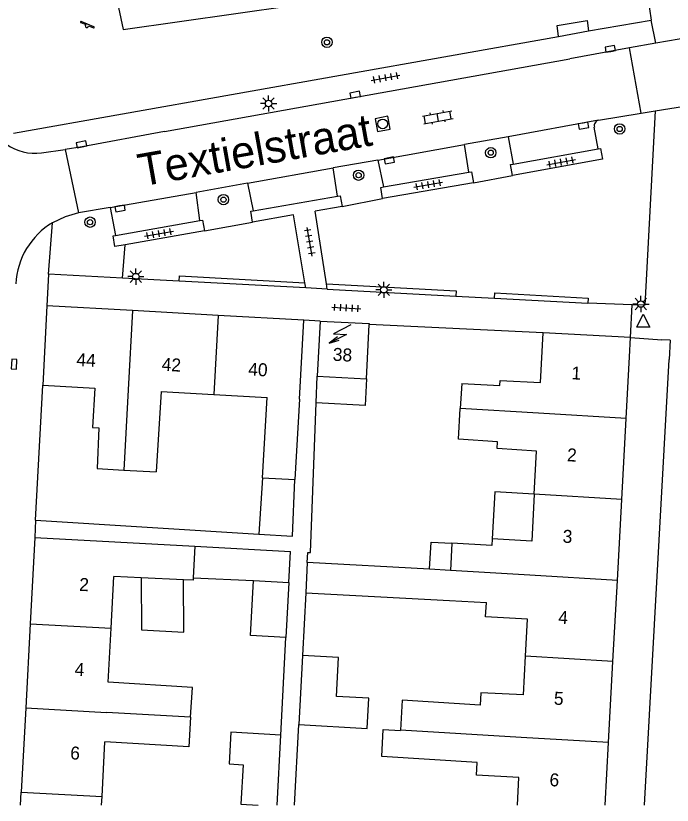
# Model space of a CAD drawing. Extents: x 132999 to 136000, y 398499 to 400501.
# Drawn here: x 133230.7 to 133281.2, y 398500 to 398560.9 of the extents above; entities that cross this region are included whole.
import ezdxf

# ---------------------------------------------------------------- set-up
doc = ezdxf.new("R2010")
doc.units = 0
for name, color, linetype in [('gg-afsc-erfafscheiding', 7, 'Continuous'), ('gg-afsc-hekwerk', 7, 'Continuous'), ('gg-afsc-muur', 7, 'Continuous'), ('gg-anno-huisnummerreeks BGT', 7, 'Continuous'), ('gg-anno-openbare ruimte label', 7, 'Continuous'), ('gg-bbg-gedigitaliseerde bebouwing', 7, 'Continuous'), ('gg-bbg-gedigitaliseerde bijgebouw', 7, 'Continuous'), ('gg-bbg-hoofdgebouw', 7, 'Continuous'), ('gg-bbg-luifel en loopbrug', 7, 'Continuous'), ('gg-bbg-tussenscheiding', 7, 'Continuous'), ('gg-knt-verharding', 7, 'Continuous'), ('gg-knt-verharding nz', 7, 'Continuous'), ('gt-grn-groengrens', 7, 'Continuous'), ('gt-grn-weggrens', 7, 'Continuous'), ('gt-symb-boom', 7, 'Continuous'), ('gt-symb-klinker verharding', 7, 'Continuous'), ('gt-symb-kolk', 7, 'Continuous'), ('gt-symb-lichtmast', 7, 'Continuous'), ('gt-symb-rioolschacht', 7, 'Continuous'), ('gt-symb-speelvoorziening', 7, 'Continuous'), ('gt-symb-tegel verharding', 7, 'Continuous'), ('gt-symb-trafo symbool', 7, 'Continuous'), ('gt-symb-waterafsluiter', 7, 'Continuous')]:
    doc.layers.add(name, color=color, linetype=linetype)

# ---------------------------------------------------------------- blocks, each defined once
blk = doc.blocks.new('gt0-TEG1')
at = {"layer": 'gt-symb-tegel verharding'}
for p, q in [((-1.125, 0), (1.125, 0)), ((-0.9, -0.25), (-0.9, 0.25)), ((-0.45, -0.25), (-0.45, 0.25)), ((0, -0.25), (0, 0.25)), ((0.45, -0.25), (0.45, 0.25)), ((0.9, -0.25), (0.9, 0.25))]:
    blk.add_line(p, q, dxfattribs=at)
blk = doc.blocks.new('gt0-KL1')
at = {"layer": 'gt-symb-klinker verharding'}
for p, q in [((-1.15, 0.3), (1.15, 0.3)), ((-1, -0.3), (-1, 0.3)), ((-0.5, 0.3), (-0.5, 0.45)), ((0, -0.3), (0, 0.3)), ((0.5, 0.3), (0.5, 0.45)), ((1, -0.3), (1, 0.3)), ((-1.15, -0.3), (1.15, -0.3)), ((-0.5, -0.45), (-0.5, -0.3)), ((0.5, -0.45), (0.5, -0.3))]:
    blk.add_line(p, q, dxfattribs=at)
blk = doc.blocks.new('gt0-BOOM')
at = {"layer": 'gt-symb-boom'}
for radius in [0.4, 0.2]:
    blk.add_circle((0, 0), radius, dxfattribs=at)
blk = doc.blocks.new('gt0-HSP')
at = {"layer": 'gt-symb-trafo symbool'}
for points in [[(0.771, 0.746), (-0.529, -0.004), (0.471, -0.004), (-0.829, -0.754)], [(-0.217, -0.24), (-0.829, -0.754), (-0.077, -0.48)]]:
    blk.add_lwpolyline(points, dxfattribs=at)
blk = doc.blocks.new('gt0-LMAST')
at = {"layer": 'gt-symb-lichtmast'}
for p, q in [((-0.005, 0.246), (-0.005, 0.621)), ((-0.182, 0.173), (-0.447, 0.438)), ((0.172, 0.173), (0.437, 0.438)), ((-0.255, -0.004), (-0.63, -0.004)), ((-0.182, -0.181), (-0.447, -0.446)), ((-0.005, -0.254), (-0.005, -0.629)), ((0.437, -0.446), (0.172, -0.181)), ((0.245, -0.004), (0.62, -0.004))]:
    blk.add_line(p, q, dxfattribs=at)
blk.add_circle((-0.005, -0.004), 0.25, dxfattribs=at)
blk = doc.blocks.new('gt0-KOLK')
at = {"layer": 'gt-symb-kolk'}
blk.add_lwpolyline([(0, 0), (0.375, 0), (0.375, 0.4), (-0.375, 0.4), (-0.375, 0), (0, 0)], dxfattribs=at)
blk = doc.blocks.new('gt0-RS')
at = {"layer": 'gt-symb-rioolschacht'}
blk.add_lwpolyline([(-0.5, -0.5), (0.5, -0.5), (0.5, 0.5), (-0.5, 0.5)], close=True, dxfattribs=at)
blk.add_circle((0, 0), 0.375, dxfattribs=at)
blk = doc.blocks.new('gt0-SV')
at = {"layer": 'gt-symb-speelvoorziening'}
for p, q in [((-0.477, 0.255), (-0.08, 0.096)), ((0.542, -0.076), (-0.449, 0.324)), ((0.125, 0.014), (0.515, -0.143))]:
    blk.add_line(p, q, dxfattribs=at)
for centre, radius, start, end in [((-0.466, 0.291), 0.0369, 63.6251, 252.66016), ((-0.002, -0.005), 0.128, 127.68665, 8.59861), ((0.531, -0.111), 0.0363, 243.50852, 72.54358)]:
    blk.add_arc(centre, radius, start, end, dxfattribs=at)
blk = doc.blocks.new('gt0-WAFSL')
at = {"layer": 'gt-symb-waterafsluiter'}
for p, q in [((-0.5, -0.333), (0, 0.667)), ((0, 0.667), (0.5, -0.333)), ((0.5, -0.333), (-0.5, -0.333))]:
    blk.add_line(p, q, dxfattribs=at)

msp = doc.modelspace()

# ---------------------------------------------------------------- linework, layer by layer
at = {"layer": 'gg-afsc-erfafscheiding'}
for p, q in [((133232.175, 398521.974), (133249.386, 398520.904)), ((133253.111, 398518.702), (133253.155, 398519.489)), ((133252.989, 398516.379), (133252.733, 398511.539)), ((133251.073, 398505.412), (133251.47, 398512.927)), ((133252.123, 398500), (133252.452, 398506.222))]:
    msp.add_line(p, q, dxfattribs=at)
msp.add_lwpolyline([(133253.155, 398519.489), (133253.364, 398519.478), (133253.806, 398531.033)], dxfattribs=at)
at = {"layer": 'gg-afsc-hekwerk'}
for p, q in [((133278.003, 398572.256), (133279.605, 398560.521)), ((133274.788, 398559.705), (133279.605, 398560.521)), ((133230.484, 398551.813), (133272.473, 398559.278))]:
    msp.add_line(p, q, dxfattribs=at)
msp.add_lwpolyline([(133272.473, 398559.278), (133272.369, 398560.118), (133274.69, 398560.497), (133274.788, 398559.705)], dxfattribs=at)
at = {"layer": 'gg-afsc-muur'}
for p, q in [((133271.29, 398536.407), (133257.88, 398537.074)), ((133232.175, 398521.974), (133232.73, 398532.391))]:
    msp.add_line(p, q, dxfattribs=at)
at = {"layer": 'gg-bbg-gedigitaliseerde bebouwing'}
for p, q in [((133252.508, 398531.293), (133252.85, 398537.401)), ((133265.017, 398532.524), (133264.897, 398530.578)), ((133241.844, 398531.885), (133241.464, 398525.702)), ((133241.844, 398531.885), (133245.911, 398531.659)), ((133245.911, 398531.659), (133250.029, 398531.431)), ((133249.651, 398525.247), (133250.029, 398531.431)), ((133252.508, 398531.293), (133252.142, 398525.108)), ((133270.601, 398523.982), (133270.777, 398527.305)), ((133236.921, 398525.954), (133238.967, 398525.84)), ((133238.967, 398525.84), (133241.464, 398525.702)), ((133249.651, 398525.247), (133252.142, 398525.108)), ((133264.25, 398520.194), (133264.137, 398518.106)), ((133253.111, 398518.702), (133252.989, 398516.379)), ((133262.542, 398518.192), (133253.111, 398518.702)), ((133264.137, 398518.106), (133262.542, 398518.192)), ((133237.991, 398513.646), (133238.204, 398517.627)), ((133240.308, 398517.533), (133238.204, 398517.627)), ((133243.561, 398517.388), (133240.308, 398517.533)), ((133244.321, 398517.354), (133243.561, 398517.388)), ((133244.33, 398517.527), (133244.321, 398517.354)), ((133269.925, 398511.493), (133270.08, 398514.355)), ((133237.769, 398509.476), (133237.991, 398513.646)), ((133269.764, 398508.499), (133269.925, 398511.493)), ((133237.298, 398500.665), (133237.524, 398504.884)), ((133269.303, 398500), (133269.419, 398502.137)), ((133237.263, 398500), (133237.298, 398500.665))]:
    msp.add_line(p, q, dxfattribs=at)
for points in [[(133270.777, 398527.305), (133267.748, 398527.49), (133267.781, 398528.025), (133264.753, 398528.21), (133264.897, 398530.578)], [(133270.601, 398523.982), (133270.405, 398520.361), (133267.365, 398520.526)], [(133267.365, 398520.526), (133267.338, 398520.027), (133264.25, 398520.194)], [(133252.989, 398516.379), (133264.08, 398515.793), (133266.917, 398515.619)], [(133270.08, 398514.355), (133266.851, 398514.53), (133266.917, 398515.619)], [(133244.119, 398506.784), (133244.259, 398509.08), (133237.769, 398509.476)], [(133269.764, 398508.499), (133266.495, 398508.671), (133266.444, 398507.722), (133260.43, 398508.095), (133260.308, 398505.798)], [(133244.119, 398506.784), (133243.978, 398504.488), (133237.524, 398504.884)], [(133269.419, 398502.137), (133266.155, 398502.309), (133266.208, 398503.299), (133258.855, 398503.752), (133258.964, 398505.841), (133260.307, 398505.771), (133260.308, 398505.798)]]:
    msp.add_lwpolyline(points, dxfattribs=at)
at = {"layer": 'gg-bbg-gedigitaliseerde bijgebouw'}
for p, q in [((133244.451, 398519.966), (133251.829, 398519.562)), ((133251.697, 398517.175), (133251.829, 398519.562)), ((133244.33, 398517.527), (133248.971, 398517.32)), ((133251.697, 398517.175), (133251.47, 398512.927)), ((133252.733, 398511.539), (133252.452, 398506.222))]:
    msp.add_line(p, q, dxfattribs=at)
for points in [[(133251.47, 398512.927), (133248.744, 398513.073), (133248.971, 398517.32)], [(133252.452, 398506.222), (133257.734, 398505.914), (133257.857, 398508.245), (133255.367, 398508.39), (133255.525, 398511.376), (133252.733, 398511.539)]]:
    msp.add_lwpolyline(points, dxfattribs=at)
at = {"layer": 'gg-bbg-hoofdgebouw'}
for p, q in [((133233.05, 398538.501), (133232.73, 398532.391)), ((133239.65, 398538.134), (133233.05, 398538.501)), ((133246.25, 398537.768), (133239.65, 398538.134)), ((133252.85, 398537.401), (133246.25, 398537.768)), ((133254.097, 398537.326), (133253.884, 398533.071)), ((133257.67, 398532.881), (133257.88, 398537.074)), ((133278.02, 398536.061), (133271.29, 398536.407)), ((133277.939, 398534.562), (133278.02, 398536.061)), ((133277.683, 398529.817), (133277.939, 398534.562)), ((133253.884, 398533.071), (133257.67, 398532.881)), ((133277.346, 398523.572), (133277.683, 398529.817)), ((133277.009, 398517.327), (133277.346, 398523.572)), ((133232.12, 398520.651), (133231.765, 398513.98)), ((133232.12, 398520.651), (133244.451, 398519.966)), ((133276.671, 398511.083), (133277.009, 398517.327)), ((133231.765, 398513.98), (133231.419, 398507.5)), ((133276.334, 398504.838), (133276.671, 398511.083)), ((133231.419, 398507.5), (133231.074, 398501.009)), ((133276.073, 398500), (133276.334, 398504.838)), ((133231.02, 398500), (133231.074, 398501.009))]:
    msp.add_line(p, q, dxfattribs=at)
for points in [[(133254.097, 398537.326), (133257.883, 398537.131), (133257.88, 398537.074)], [(133265.017, 398532.524), (133267.963, 398532.368), (133267.984, 398532.754), (133271.072, 398532.584), (133271.29, 398536.407)], [(133232.73, 398532.391), (133236.751, 398532.162), (133236.563, 398529.128), (133237.056, 398529.097), (133236.921, 398525.954)]]:
    msp.add_lwpolyline(points, dxfattribs=at)
at = {"layer": 'gg-bbg-luifel en loopbrug'}
for p, q in [((133253.806, 398531.033), (133253.884, 398533.071)), ((133249.651, 398525.247), (133249.386, 398520.904)), ((133250.786, 398500), (133251.073, 398505.412))]:
    msp.add_line(p, q, dxfattribs=at)
for points in [[(133257.67, 398532.881), (133257.564, 398530.809), (133253.806, 398531.033)], [(133249.386, 398520.904), (133251.98, 398520.743), (133252.142, 398525.108)], [(133270.601, 398523.982), (133267.562, 398524.167), (133267.365, 398520.526)], [(133262.542, 398518.192), (133262.656, 398520.28), (133264.25, 398520.194)], [(133240.308, 398517.533), (133240.336, 398513.52), (133243.589, 398513.346), (133243.561, 398517.388)], [(133251.073, 398505.412), (133247.228, 398505.624), (133247.093, 398503.179), (133248.164, 398503.12), (133247.996, 398500.074), (133249.335, 398500)]]:
    msp.add_lwpolyline(points, dxfattribs=at)
at = {"layer": 'gg-bbg-tussenscheiding'}
for p, q in [((133239.65, 398538.134), (133239.311, 398532.026)), ((133246.25, 398537.768), (133245.911, 398531.659)), ((133239.311, 398532.026), (133238.967, 398525.84)), ((133270.939, 398530.227), (133264.897, 398530.578)), ((133277.683, 398529.817), (133270.939, 398530.227)), ((133277.346, 398523.572), (133270.601, 398523.982)), ((133244.451, 398519.966), (133244.33, 398517.527)), ((133270.263, 398517.738), (133264.137, 398518.106)), ((133277.009, 398517.327), (133270.263, 398517.738)), ((133248.971, 398517.32), (133251.697, 398517.175)), ((133231.765, 398513.98), (133237.991, 398513.646)), ((133276.671, 398511.083), (133269.925, 398511.493)), ((133231.419, 398507.5), (133237.645, 398507.155)), ((133244.119, 398506.784), (133237.645, 398507.155)), ((133269.586, 398505.23), (133260.308, 398505.798)), ((133276.334, 398504.838), (133269.586, 398505.23)), ((133231.074, 398501.009), (133237.298, 398500.665))]:
    msp.add_line(p, q, dxfattribs=at)
at = {"layer": 'gg-knt-verharding'}
for p, q in [((133283.228, 398559.327), (133279.979, 398558.745)), ((133277.946, 398558.38), (133273.339, 398557.548)), ((133279.979, 398558.745), (133277.946, 398558.38)), ((133278.847, 398553.354), (133277.946, 398558.38)), ((133242.099, 398551.941), (133273.339, 398557.548)), ((133279.915, 398553.527), (133283.521, 398554.112)), ((133278.847, 398553.354), (133279.915, 398553.527)), ((133275.563, 398552.806), (133278.847, 398553.354)), ((133275.54, 398550.607), (133275.233, 398552.288)), ((133268.588, 398551.533), (133265.221, 398550.936)), ((133268.588, 398551.533), (133268.978, 398549.423)), ((133232.64, 398550.295), (133234.459, 398550.564)), ((133234.459, 398550.564), (133235.487, 398545.659)), ((133265.566, 398548.796), (133265.221, 398550.936)), ((133268.978, 398549.423), (133275.54, 398550.607)), ((133258.544, 398549.737), (133255.119, 398549.143)), ((133258.544, 398549.737), (133258.974, 398547.664)), ((133255.446, 398546.959), (133255.119, 398549.143)), ((133258.974, 398547.664), (133265.566, 398548.796)), ((133248.506, 398547.969), (133244.544, 398547.241)), ((133248.506, 398547.969), (133248.954, 398545.83)), ((133265.909, 398547.987), (133258.92, 398546.787)), ((133244.839, 398545.07), (133244.544, 398547.241)), ((133248.954, 398545.83), (133255.446, 398546.959)), ((133255.788, 398546.157), (133253.709, 398545.795)), ((133237.915, 398546.081), (133235.487, 398545.659)), ((133237.915, 398546.081), (133238.341, 398543.931)), ((133254.587, 398540.193), (133253.709, 398545.795)), ((133238.341, 398543.931), (133244.839, 398545.07)), ((133233.17, 398540.951), (133233.484, 398544.912)), ((133245.181, 398544.271), (133239.066, 398543.2)), ((133238.863, 398540.643), (133233.17, 398540.951)), ((133243.251, 398540.405), (133238.863, 398540.643)), ((133252.996, 398539.878), (133243.251, 398540.405)), ((133252.996, 398539.878), (133252.929, 398540.282)), ((133254.65, 398539.789), (133254.587, 398540.193)), ((133254.65, 398539.789), (133252.996, 398539.878)), ((133254.65, 398539.789), (133264.568, 398539.253)), ((133264.568, 398539.253), (133267.543, 398539.092)), ((133267.543, 398539.092), (133274.745, 398538.702)), ((133278.156, 398538.579), (133274.745, 398538.702)), ((133278.02, 398536.061), (133280.44, 398535.891)), ((133281.074, 398535.859), (133280.44, 398535.891)), ((133281.074, 398535.859), (133280.992, 398534.36)), ((133279.108, 398500), (133280.992, 398534.36))]:
    msp.add_line(p, q, dxfattribs=at)
for points in [[(133251.953, 398561.656), (133256.524, 398562.484), (133271.58, 398565.889), (133271.099, 398568.401), (133258.349, 398566.673), (133255.259, 398566.15), (133252.181, 398565.56), (133238.384, 398562.386), (133238.936, 398559.799), (133251.953, 398561.656)], [(133279.915, 398553.527), (133279.134, 398538.544), (133278.156, 398538.579)], [(133242.099, 398551.941), (133235.754, 398550.755), (133234.459, 398550.564)], [(133275.54, 398550.607), (133275.702, 398550.636), (133275.853, 398549.802), (133268.932, 398548.553)], [(133268.932, 398548.553), (133268.782, 398549.388), (133268.978, 398549.423)], [(133265.566, 398548.796), (133265.764, 398548.83), (133265.909, 398547.987)], [(133258.92, 398546.787), (133258.776, 398547.63), (133258.974, 398547.664)], [(133255.446, 398546.959), (133255.643, 398546.993), (133255.788, 398546.157)], [(133235.487, 398545.659), (133234.446, 398545.375), (133233.484, 398544.912)], [(133248.903, 398544.96), (133248.757, 398545.796), (133248.954, 398545.83)], [(133244.839, 398545.07), (133245.035, 398545.104), (133245.181, 398544.271)], [(133252.929, 398540.282), (133252.056, 398545.508), (133248.903, 398544.96)], [(133239.066, 398543.2), (133238.291, 398543.064), (133238.145, 398543.897), (133238.341, 398543.931)]]:
    msp.add_lwpolyline(points, dxfattribs=at)
for centre, radius, start, end in [((133232.105, 398553.927), 3.671, 190.10814, 278.37099), ((133275.652, 398552.385), 0.43, 101.9276, 193.07278), ((133236.498, 398539.891), 5.857, 120.9764, 176.95308)]:
    msp.add_arc(centre, radius, start, end, dxfattribs=at)
at = {"layer": 'gg-knt-verharding nz'}
for p, q in [((133275.563, 398552.806), (133268.588, 398551.533)), ((133258.544, 398549.737), (133265.221, 398550.936)), ((133248.506, 398547.969), (133255.119, 398549.143)), ((133237.915, 398546.081), (133244.544, 398547.241))]:
    msp.add_line(p, q, dxfattribs=at)
at = {"layer": 'gt-grn-groengrens'}
for p, q in [((133265.909, 398547.987), (133268.932, 398548.553)), ((133255.788, 398546.157), (133258.92, 398546.787)), ((133245.181, 398544.271), (133248.903, 398544.96)), ((133238.863, 398540.643), (133239.066, 398543.2))]:
    msp.add_line(p, q, dxfattribs=at)
for points in [[(133243.251, 398540.405), (133243.273, 398540.805), (133252.929, 398540.282)], [(133254.587, 398540.193), (133264.59, 398539.652), (133264.568, 398539.253)], [(133267.543, 398539.092), (133267.565, 398539.491), (133274.767, 398539.102), (133274.745, 398538.702)]]:
    msp.add_lwpolyline(points, dxfattribs=at)
at = {"layer": 'gt-grn-weggrens'}
for p, q in [((133279.979, 398558.745), (133279.605, 398560.521)), ((133272.473, 398559.278), (133274.788, 398559.705)), ((133233.17, 398540.951), (133233.05, 398538.501)), ((133278.02, 398536.061), (133278.156, 398538.579)), ((133254.097, 398537.326), (133252.85, 398537.401)), ((133232.175, 398521.974), (133232.12, 398520.651))]:
    msp.add_line(p, q, dxfattribs=at)

# ---------------------------------------------------------------- block references
at = {"layer": 'gt-symb-boom'}
for p in [(133254.631, 398558.818), (133277.185, 398552.138), (133267.249, 398550.309), (133257.07, 398548.573), (133246.65, 398546.687), (133236.372, 398544.951)]:
    msp.add_blockref('gt0-BOOM', p, dxfattribs=at)
at = {"layer": 'gt-symb-klinker verharding', "rotation": 10.074332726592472}
msp.add_blockref('gt0-KL1', (133263.164, 398553.035), dxfattribs=at)
at = {"layer": 'gt-symb-kolk'}
for p, rotation in [((133276.499, 398558.118), 10.238442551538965), ((133256.84, 398554.579), 10.140793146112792), ((133274.364, 398552.588), -169.6554575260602), ((133235.754, 398550.755), 10.602058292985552), ((133259.397, 398549.905), -168.86988891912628), ((133238.649, 398546.206), -170.3304947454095), ((133230.322, 398534.007), -92.97967378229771)]:
    msp.add_blockref('gt0-KOLK', p, dxfattribs=dict(at, rotation=rotation))
at = {"layer": 'gt-symb-lichtmast'}
for p in [(133250.136, 398554.103), (133239.907, 398540.757), (133259.019, 398539.738), (133278.826, 398538.645)]:
    msp.add_blockref('gt0-LMAST', p, dxfattribs=at)
at = {"layer": 'gt-symb-rioolschacht', "rotation": 10.43302473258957}
msp.add_blockref('gt0-RS', (133258.915, 398552.529), dxfattribs=at)
at = {"layer": 'gt-symb-speelvoorziening'}
msp.add_blockref('gt0-SV', (133236.129, 398560.086), dxfattribs=at)
at = {"layer": 'gt-symb-tegel verharding'}
for p, rotation in [((133259.148, 398556.083), 10.140793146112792), ((133272.67, 398549.579), 10.19720557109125), ((133262.438, 398547.84), 10.197205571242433), ((133241.684, 398544.07), 10.197205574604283), ((133253.305, 398543.442), 100.01793447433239), ((133256.125, 398538.343), -3.0940580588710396)]:
    msp.add_blockref('gt0-TEG1', p, dxfattribs=dict(at, rotation=rotation))
at = {"layer": 'gt-symb-trafo symbool', "rotation": -2.922472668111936}
msp.add_blockref('gt0-HSP', (133255.673, 398536.33), dxfattribs=at)
at = {"layer": 'gt-symb-waterafsluiter'}
msp.add_blockref('gt0-WAFSL', (133278.998, 398537.195), dxfattribs=at)

# ---------------------------------------------------------------- texts
at = {"layer": 'gg-anno-huisnummerreeks BGT'}
for s, rotation, p in [('38', 357.1, (133255.059, 398534.272)), ('44', 356.8, (133235.305, 398533.869)), ('42', 356.8, (133241.873, 398533.504)), ('40', 356.8, (133248.541, 398533.134)), ('1', 356.9, (133273.451, 398532.842)), ('2', 356.9, (133273.11, 398526.523)), ('3', 356.9, (133272.771, 398520.246)), ('2', 357, (133235.518, 398516.532)), ('4', 356.9, (133272.434, 398514.002)), ('4', 357, (133235.169, 398509.989)), ('5', 356.9, (133272.096, 398507.757)), ('6', 357, (133234.826, 398503.541)), ('6', 356.9, (133271.758, 398501.476))]:
    msp.add_text(s, height=1, rotation=rotation, dxfattribs=at).set_placement(p)
at = {"layer": 'gg-anno-openbare ruimte label'}
msp.add_text('Textielstraat', height=2.5, rotation=10.1, dxfattribs=at).set_placement((133240.311, 398547.695))

doc.saveas('drawing.dxf')
